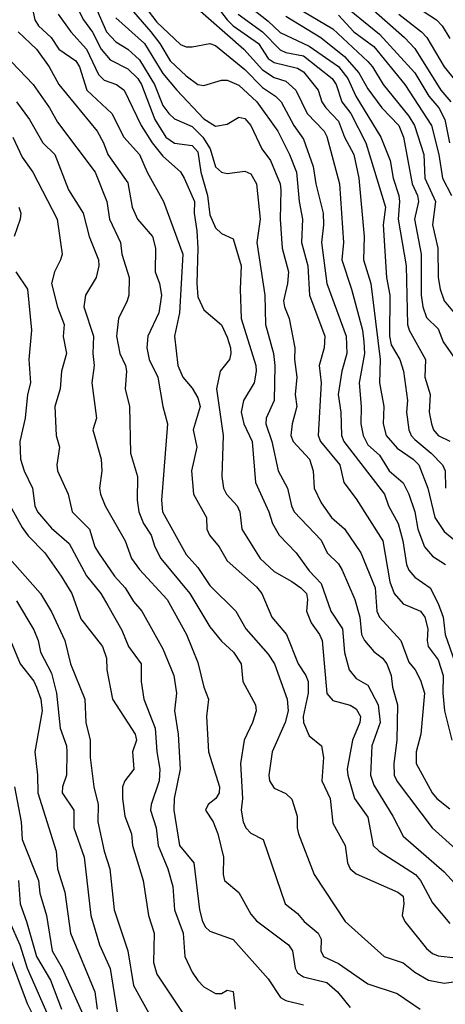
# Model space of a CAD drawing. Header units: metres. Extents: x -51132 to -49532, y -231222 to -229437.
# Tile 293 of 334: x -50186 to -50149, y -229925 to -229841. Entities that reach past the tile are written whole.
import ezdxf

# ---------------------------------------------------------------- set-up
doc = ezdxf.new("R2010")
doc.units = ezdxf.units.M
doc.layers.add('CONTOUR_INDEX', color=1, linetype='Continuous')
doc.layers.add('CONTOUR_INTER', color=3, linetype='Continuous')

msp = doc.modelspace()

# ---------------------------------------------------------------- linework, layer by layer
at = {"layer": 'CONTOUR_INDEX'}
for points, elevation in [([(-50184.922, -229839.259), (-50184.515, -229841.259), (-50184.178, -229841.759), (-50183.113, -229842.759), (-50182.467, -229843.759), (-50181.016, -229844.759), (-50180.68, -229845.259), (-50180.052, -229847.259), (-50177.941, -229849.259), (-50176.914, -229851.259), (-50175.573, -229852.759), (-50174.913, -229854.259), (-50173.529, -229856.759), (-50171.876, -229861.259), (-50172.156, -229866.259), (-50172.579, -229868.259), (-50172.295, -229870.759), (-50171.867, -229871.759), (-50171.08, -229872.702), (-50170.58, -229873.538), (-50170.39, -229874.259), (-50170.977, -229876.259), (-50170.669, -229877.759), (-50171.134, -229879.759), (-50170.955, -229881.759), (-50169.861, -229883.759), (-50169.818, -229884.759), (-50169.586, -229885.259), (-50168.78, -229886.259), (-50168.08, -229887.444), (-50165.58, -229889.689), (-50165.13, -229890.259), (-50164.283, -229892.259), (-50163.033, -229893.759), (-50162.02, -229896.259), (-50161.372, -229897.259), (-50161.177, -229897.759), (-50161.184, -229898.759), (-50161.598, -229900.759), (-50161.58, -229901.27), (-50161.08, -229902.398), (-50160.05, -229903.259), (-50159.87, -229904.259), (-50160.009, -229906.259), (-50159.302, -229907.759), (-50159.08, -229909.858), (-50158.028, -229911.759), (-50157.821, -229913.259), (-50157.592, -229913.759), (-50157.08, -229914.198), (-50153.516, -229915.759), (-50153.08, -229916.102), (-50153.004, -229916.759), (-50153.157, -229917.759), (-50152.927, -229918.259), (-50151.08, -229920.554), (-50150.58, -229920.996), (-50150.08, -229921.193), (-50148.58, -229921.365)], 55), ([(-50176.08, -229840.554), (-50174.59, -229842.259), (-50173.826, -229843.259), (-50172.943, -229844.759), (-50171.58, -229846.039), (-50170.58, -229846.78), (-50170.08, -229846.861), (-50168.58, -229846.413), (-50168.08, -229846.387), (-50167.08, -229846.84), (-50165.565, -229848.259), (-50163.757, -229850.759), (-50162.756, -229852.759), (-50162.174, -229854.259), (-50161.942, -229856.759), (-50161.665, -229858.259), (-50161.733, -229860.259), (-50161.204, -229862.259), (-50161.065, -229864.759), (-50159.747, -229868.259), (-50159.818, -229869.259), (-50160.252, -229870.759), (-50160.077, -229872.259), (-50160.314, -229876.759), (-50160.114, -229877.259), (-50158.485, -229879.259), (-50158.122, -229880.759), (-50157.08, -229882.166), (-50154.812, -229885.759), (-50154.207, -229889.259), (-50153.825, -229890.259), (-50153.08, -229891.116), (-50151.597, -229891.759), (-50151.226, -229892.259), (-50150.961, -229893.259), (-50151.019, -229894.259), (-50150.926, -229894.759), (-50150.08, -229895.915), (-50149.665, -229897.259), (-50149.692, -229898.759), (-50149.536, -229900.259), (-50148.914, -229902.759)], 50), ([(-50166.08, -229840.199), (-50164.58, -229841.349), (-50163.58, -229842.335), (-50161.08, -229843.493), (-50158.58, -229845.224), (-50157.789, -229846.259), (-50157.104, -229847.759), (-50154.974, -229851.259), (-50154.17, -229853.259), (-50153.929, -229854.759), (-50153.446, -229856.259), (-50153.369, -229856.759), (-50153.489, -229858.259), (-50152.803, -229862.259), (-50152.711, -229867.259), (-50152.559, -229867.759), (-50151.167, -229870.259), (-50151.227, -229871.759), (-50150.751, -229873.259), (-50150.854, -229874.759), (-50150.653, -229875.759), (-50150.47, -229876.259), (-50150.08, -229876.736), (-50149.08, -229877.22)], 45), ([(-50156.08, -229839.993), (-50152.943, -229842.759), (-50152.08, -229843.69), (-50149.859, -229847.259), (-50148.989, -229848.259)], 40), ([(-50185.863, -229857.259), (-50185.695, -229857.759), (-50185.752, -229858.259), (-50186.28, -229859.759)], 60), ([(-50186.135, -229862.759), (-50185.119, -229864.259), (-50184.78, -229867.759), (-50185.029, -229870.259), (-50184.876, -229872.259), (-50185.131, -229873.259), (-50185.324, -229875.259), (-50185.784, -229877.259), (-50185.73, -229878.759), (-50185.427, -229879.759), (-50184.708, -229881.259), (-50184.51, -229882.759), (-50184.267, -229883.259), (-50183.08, -229884.663), (-50181.58, -229885.984), (-50180.08, -229888.746), (-50178.883, -229890.259), (-50178.281, -229891.259), (-50177.08, -229893.37), (-50176.514, -229894.759), (-50175.416, -229896.259), (-50175.42, -229897.759), (-50175.195, -229899.259), (-50174.233, -229901.759), (-50174.08, -229903.759), (-50173.824, -229905.259), (-50173.887, -229906.259), (-50174.562, -229908.259), (-50174.619, -229908.759), (-50174.145, -229910.259), (-50173.979, -229911.759), (-50173.139, -229913.759), (-50172.719, -229915.259), (-50172.571, -229917.259), (-50171.837, -229919.259), (-50171.709, -229921.259), (-50171.08, -229922.576), (-50170.58, -229923.31), (-50170.08, -229923.84), (-50169.08, -229924.406), (-50168.58, -229924.417), (-50168.08, -229924.129), (-50167.58, -229924.231), (-50167.419, -229925.759)], 60), ([(-50186.237, -229906.759), (-50185.674, -229909.759), (-50185.588, -229911.259), (-50184.183, -229914.759), (-50184.08, -229915.847), (-50183.508, -229917.759), (-50183.015, -229920.759), (-50182.182, -229922.259), (-50180.142, -229926.759)], 65)]:
    msp.add_lwpolyline(points, dxfattribs=dict(at, elevation=elevation))
at = {"layer": 'CONTOUR_INTER'}
for points, elevation in [([(-50180.35, -229837.759), (-50178.392, -229842.259), (-50177.58, -229843.131), (-50176.559, -229843.759), (-50175.58, -229844.652), (-50174.285, -229846.759), (-50173.58, -229848.551), (-50173.08, -229849.252), (-50172.58, -229849.693), (-50171.08, -229850.343), (-50170.157, -229851.259), (-50169.542, -229852.259), (-50169.08, -229853.805), (-50168.58, -229854.264), (-50168.08, -229854.371), (-50166.58, -229854.172), (-50166.08, -229854.412), (-50165.58, -229855.25), (-50165.266, -229858.259), (-50165.546, -229860.259), (-50164.871, -229864.759), (-50164.822, -229867.259), (-50164.149, -229869.759), (-50164.026, -229870.759), (-50164.068, -229873.759), (-50164.755, -229875.259), (-50164.78, -229875.759), (-50164.287, -229877.259), (-50163.727, -229879.759), (-50162.943, -229881.259), (-50162.602, -229882.759), (-50162.371, -229883.259), (-50160.08, -229885.683), (-50159.558, -229886.759), (-50158.58, -229887.722), (-50158.28, -229888.259), (-50157.198, -229890.759), (-50156.78, -229892.259), (-50156.614, -229893.759), (-50156.378, -229894.259), (-50155.58, -229895.207), (-50154.845, -229895.759), (-50154.453, -229896.259), (-50154.096, -229897.259), (-50153.984, -229898.259), (-50153.552, -229899.759), (-50153.597, -229902.759), (-50153.88, -229904.759), (-50153.845, -229905.759), (-50153.58, -229906.316), (-50150.582, -229910.259), (-50148.58, -229912.093)], 52), ([(-50181.604, -229838.759), (-50180.342, -229841.259), (-50179.58, -229842.309), (-50178.853, -229843.759), (-50178.08, -229844.659), (-50176.58, -229845.439), (-50175.717, -229846.259), (-50175.41, -229846.759), (-50174.273, -229849.759), (-50173.334, -229851.259), (-50172.58, -229851.769), (-50171.08, -229851.988), (-50170.58, -229852.514), (-50170.346, -229854.259), (-50169.773, -229856.259), (-50169.58, -229857.91), (-50169.08, -229859.023), (-50168.58, -229859.504), (-50167.58, -229859.94), (-50166.897, -229862.259), (-50166.987, -229864.259), (-50166.881, -229866.759), (-50165.653, -229870.759), (-50165.602, -229871.259), (-50165.797, -229872.259), (-50166.701, -229873.759), (-50166.895, -229874.759), (-50166.653, -229875.759), (-50165.963, -229877.259), (-50165.678, -229880.759), (-50164.534, -229883.259), (-50164.208, -229884.259), (-50163.643, -229885.259), (-50162.2, -229886.759), (-50161.08, -229888.316), (-50160.08, -229889.394), (-50159.247, -229891.759), (-50158.25, -229893.259), (-50158.08, -229895.295), (-50157.684, -229896.759), (-50157.08, -229897.493), (-50156.08, -229898.084), (-50155.216, -229899.759), (-50155.037, -229901.259), (-50155.748, -229903.259), (-50155.858, -229905.759), (-50155.58, -229906.62), (-50153.938, -229909.259), (-50153.08, -229910.962), (-50149.58, -229914.017), (-50148.08, -229915.634)], 53), ([(-50176.114, -229838.759), (-50174.08, -229841.445), (-50172.08, -229843.352), (-50171.58, -229843.55), (-50171.08, -229843.565), (-50169.58, -229843.265), (-50169.08, -229843.431), (-50166.58, -229845.502), (-50165.08, -229847.032), (-50163.978, -229847.759), (-50163.485, -229848.259), (-50162.399, -229850.259), (-50161.58, -229851.449), (-50160.738, -229853.759), (-50160.52, -229855.259), (-50159.903, -229857.759), (-50159.857, -229858.759), (-50160.035, -229860.259), (-50159.58, -229863.763), (-50157.943, -229868.259), (-50157.877, -229869.759), (-50158.299, -229871.259), (-50158.604, -229873.259), (-50158.386, -229874.759), (-50158.319, -229876.759), (-50158.133, -229877.259), (-50154.676, -229881.759), (-50154.325, -229882.759), (-50153.509, -229884.259), (-50153.107, -229885.759), (-50152.796, -229887.759), (-50152.599, -229888.259), (-50152.08, -229888.857), (-50150.77, -229889.759), (-50150.08, -229891.102), (-50149.664, -229892.259), (-50149.49, -229893.759), (-50148.269, -229897.259)], 49), ([(-50169.973, -229838.759), (-50168.079, -229841.259), (-50167.577, -229841.759), (-50165.411, -229843.259), (-50164.58, -229844.547), (-50164.08, -229844.883), (-50162.08, -229845.36), (-50161.58, -229845.677), (-50160.337, -229847.259), (-50160.012, -229848.259), (-50159.662, -229848.759), (-50158.58, -229849.912), (-50158.083, -229851.259), (-50157.29, -229852.759), (-50156.862, -229854.759), (-50156.393, -229859.759), (-50156.465, -229861.759), (-50155.824, -229863.759), (-50155.035, -229870.259), (-50155.083, -229872.259), (-50154.727, -229874.259), (-50154.774, -229875.759), (-50154.521, -229876.759), (-50153.58, -229877.823), (-50152.202, -229878.759), (-50151.735, -229879.259), (-50150.974, -229881.259), (-50150.357, -229883.759), (-50149.58, -229884.953), (-50148.58, -229885.77)], 47), ([(-50158.58, -229839.619), (-50155.08, -229842.459), (-50152.08, -229845.759), (-50150.867, -229847.759), (-50150.035, -229848.759), (-50149.51, -229849.759), (-50149.104, -229851.759)], 41), ([(-50152.58, -229839.716), (-50150.227, -229841.259), (-50149.745, -229841.759), (-50149.08, -229842.852)], 38), ([(-50171.08, -229839.874), (-50166.673, -229843.759), (-50165.08, -229845.508), (-50164.08, -229846.169), (-50163.08, -229846.482), (-50162.234, -229847.259), (-50161.269, -229849.259), (-50159.823, -229850.759), (-50159.58, -229851.216), (-50158.513, -229855.259), (-50158.151, -229860.259), (-50158.297, -229861.759), (-50157.466, -229864.259), (-50156.553, -229867.759), (-50156.416, -229868.759), (-50156.383, -229869.759), (-50156.822, -229872.259), (-50156.644, -229874.259), (-50156.682, -229875.759), (-50156.496, -229876.759), (-50156.08, -229877.551), (-50155.08, -229878.438), (-50154.276, -229879.759), (-50153.08, -229880.792), (-50152.587, -229881.759), (-50152.078, -229883.259), (-50151.821, -229884.759), (-50151.24, -229886.259), (-50150.58, -229887.052), (-50149.457, -229887.759)], 48), ([(-50161.58, -229840.527), (-50159.08, -229842.019), (-50156.08, -229844.804), (-50155.677, -229845.259), (-50154.768, -229846.759), (-50152.58, -229849.487), (-50152.107, -229850.259), (-50151.3, -229852.759), (-50151.215, -229854.759), (-50150.316, -229856.759), (-50150.569, -229858.759), (-50150.11, -229860.759), (-50150.094, -229863.259), (-50149.911, -229864.259), (-50149.568, -229865.259), (-50148.717, -229866.259)], 43), ([(-50182.518, -229840.759), (-50181.436, -229842.259), (-50180.08, -229843.757), (-50179.08, -229845.902), (-50178.58, -229846.396), (-50177.524, -229846.759), (-50176.889, -229847.259), (-50175.437, -229850.259), (-50174.483, -229851.759), (-50173.58, -229852.886), (-50172.08, -229854.222), (-50171.77, -229854.759), (-50170.886, -229856.759), (-50170.911, -229857.759), (-50170.672, -229859.259), (-50170.604, -229860.759), (-50170.688, -229863.759), (-50170.58, -229864.905), (-50170.08, -229866.013), (-50168.58, -229867.31), (-50168.08, -229868.361), (-50167.813, -229869.259), (-50167.765, -229869.759), (-50167.891, -229870.259), (-50168.678, -229871.259), (-50169.005, -229872.759), (-50168.443, -229876.759), (-50168.552, -229880.259), (-50168.4, -229881.259), (-50168.133, -229881.759), (-50167.244, -229882.759), (-50167.004, -229883.259), (-50166.844, -229884.759), (-50165.26, -229887.259), (-50164.08, -229888.357), (-50162.58, -229889.211), (-50161.795, -229889.759), (-50161.32, -229890.259), (-50161.227, -229890.759), (-50161.331, -229891.759), (-50160.925, -229892.759), (-50160.206, -229893.759), (-50159.994, -229894.259), (-50159.58, -229898.774), (-50159.08, -229899.397), (-50157.58, -229899.796), (-50157.08, -229900.097), (-50156.698, -229900.759), (-50156.758, -229901.259), (-50157.397, -229902.759), (-50157.841, -229905.259), (-50157.802, -229905.759), (-50157.231, -229907.759), (-50156.08, -229909.344), (-50155.638, -229911.759), (-50155.121, -229912.259), (-50152.013, -229914.259), (-50151.58, -229914.764), (-50150.58, -229916.661), (-50149.08, -229918.421)], 54), ([(-50177.58, -229841.074), (-50175.158, -229843.259), (-50173.58, -229845.828), (-50172.394, -229847.259), (-50170.08, -229849.696), (-50169.08, -229850.331), (-50168.08, -229850.169), (-50167.08, -229849.56), (-50166.58, -229849.663), (-50166.08, -229850.275), (-50165.118, -229852.259), (-50164.394, -229853.259), (-50163.562, -229855.259), (-50163.496, -229855.759), (-50163.553, -229858.259), (-50163.384, -229860.759), (-50162.867, -229862.759), (-50162.944, -229863.759), (-50163.282, -229865.259), (-50163.21, -229865.759), (-50162.798, -229866.759), (-50162.308, -229869.259), (-50162.339, -229870.259), (-50162.137, -229871.759), (-50162.273, -229873.259), (-50162.135, -229874.259), (-50162.55, -229875.759), (-50162.644, -229876.759), (-50162.467, -229877.259), (-50161.071, -229878.759), (-50160.757, -229879.759), (-50160.665, -229881.259), (-50160.08, -229882.488), (-50159.174, -229883.759), (-50158.08, -229884.717), (-50156.684, -229886.759), (-50155.472, -229889.759), (-50155.304, -229891.759), (-50155.097, -229892.259), (-50153.277, -229894.259), (-50152.58, -229896.107), (-50152.051, -229896.759), (-50151.58, -229897.647), (-50151.25, -229898.759), (-50151.566, -229902.259), (-50151.972, -229903.759), (-50151.968, -229904.759), (-50150.603, -229907.259), (-50150.191, -229907.759), (-50149.08, -229908.635)], 51), ([(-50167.161, -229840.759), (-50165.08, -229842.261), (-50163.58, -229843.807), (-50163.08, -229844.033), (-50161.58, -229844.317), (-50159.138, -229846.259), (-50158.792, -229846.759), (-50158.31, -229848.259), (-50157.543, -229849.259), (-50156.257, -229851.759), (-50154.58, -229857.244), (-50154.773, -229858.759), (-50154.487, -229863.259), (-50154.215, -229864.759), (-50154.24, -229868.259), (-50154.08, -229869.004), (-50153.368, -229870.259), (-50153.055, -229871.259), (-50152.699, -229873.759), (-50152.79, -229874.759), (-50152.591, -229876.259), (-50152.38, -229876.759), (-50152.08, -229877.085), (-50150.676, -229878.259), (-50149.704, -229879.259), (-50149.478, -229879.759), (-50149.453, -229881.259)], 46), ([(-50163.08, -229840.94), (-50160.098, -229842.759), (-50158.08, -229844.368), (-50156.865, -229845.759), (-50156.08, -229847.146), (-50154.903, -229848.759), (-50153.442, -229850.259), (-50153.027, -229851.259), (-50152.314, -229855.259), (-50151.847, -229856.259), (-50151.756, -229856.759), (-50152.109, -229858.259), (-50151.536, -229861.259), (-50151.52, -229864.759), (-50151.382, -229865.759), (-50151.08, -229866.658), (-50150.08, -229867.64), (-50149.644, -229868.759), (-50148.606, -229870.259)], 44), ([(-50158.58, -229840.853), (-50157.282, -229842.259), (-50155.58, -229843.532), (-50152.939, -229846.759), (-50150.652, -229850.259), (-50150.026, -229852.759), (-50149.719, -229854.759), (-50148.952, -229856.259)], 42), ([(-50153.443, -229840.759), (-50151.5, -229842.259), (-50151.044, -229842.759), (-50149.561, -229845.259), (-50147.58, -229847.699)], 39), ([(-50185.915, -229842.259), (-50184.37, -229843.759), (-50183.285, -229845.259), (-50182.469, -229846.759), (-50179.196, -229850.759), (-50178.634, -229851.759), (-50178.263, -229852.759), (-50176.58, -229855.162), (-50176.19, -229857.259), (-50175.745, -229858.259), (-50174.452, -229859.759), (-50174.211, -229860.759), (-50174.24, -229862.759), (-50173.87, -229863.759), (-50173.695, -229864.759), (-50173.935, -229866.259), (-50174.854, -229868.259), (-50174.944, -229869.259), (-50174.737, -229870.259), (-50174.009, -229871.759), (-50173.58, -229874.265), (-50173.191, -229875.759), (-50173.7, -229882.259), (-50173.603, -229883.259), (-50171.58, -229886.903), (-50170.58, -229888.028), (-50169.58, -229889.571), (-50167.363, -229891.759), (-50166.495, -229893.259), (-50164.58, -229895.431), (-50164.049, -229896.259), (-50162.983, -229899.259), (-50162.876, -229900.259), (-50163.147, -229901.259), (-50164.242, -229903.759), (-50164.54, -229905.759), (-50164.471, -229906.259), (-50164.08, -229906.866), (-50163.08, -229907.318), (-50162.58, -229907.799), (-50162.106, -229909.259), (-50162.118, -229910.259), (-50162.004, -229910.759), (-50160.661, -229914.259), (-50158.022, -229918.259), (-50154.697, -229921.259), (-50153.08, -229921.797), (-50152.08, -229922.58), (-50150.919, -229923.259), (-50149.58, -229923.522), (-50148.58, -229923.394)], 56), ([(-50187.08, -229844.219), (-50184.646, -229846.759), (-50183.261, -229848.759), (-50182.58, -229849.974), (-50179.361, -229854.259), (-50178.353, -229856.759), (-50178.143, -229858.259), (-50177.197, -229860.259), (-50177.077, -229861.259), (-50176.448, -229863.259), (-50176.493, -229864.759), (-50176.61, -229865.259), (-50177.367, -229866.759), (-50177.54, -229868.259), (-50177.241, -229869.759), (-50176.77, -229870.759), (-50176.694, -229871.259), (-50176.783, -229872.759), (-50176.425, -229874.259), (-50176.339, -229878.259), (-50175.73, -229880.259), (-50175.775, -229882.259), (-50175.631, -229883.259), (-50175.225, -229884.259), (-50174.572, -229885.259), (-50174.267, -229886.259), (-50173.749, -229887.259), (-50171.264, -229890.259), (-50169.58, -229893.098), (-50168.58, -229894.303), (-50167.555, -229895.259), (-50166.907, -229896.259), (-50166.741, -229897.759), (-50165.683, -229899.759), (-50165.619, -229900.259), (-50165.921, -229901.259), (-50166.652, -229902.759), (-50166.958, -229904.759), (-50166.782, -229907.759), (-50166.897, -229908.759), (-50166.717, -229909.759), (-50166.501, -229910.259), (-50166.08, -229910.729), (-50165.013, -229911.259), (-50163.131, -229916.759), (-50162.08, -229917.585), (-50161.525, -229918.259), (-50160.333, -229919.259), (-50160.06, -229919.759), (-50160.105, -229920.759), (-50159.861, -229921.259), (-50158.58, -229921.849), (-50156.08, -229923.586), (-50153.58, -229924.417), (-50151.621, -229925.759)], 57), ([(-50186.082, -229848.259), (-50184.968, -229849.759), (-50183.816, -229851.759), (-50182.801, -229852.759), (-50181.638, -229855.759), (-50180.37, -229857.759), (-50179.868, -229859.759), (-50179.08, -229861.746), (-50179.037, -229862.259), (-50179.258, -229863.259), (-50180.191, -229864.759), (-50180.32, -229865.759), (-50179.499, -229868.259), (-50179.56, -229869.759), (-50179.451, -229870.759), (-50179.649, -229872.259), (-50179.254, -229875.259), (-50179.54, -229876.259), (-50178.851, -229878.759), (-50178.79, -229879.759), (-50178.984, -229881.259), (-50178.912, -229881.759), (-50178.501, -229882.759), (-50176.79, -229885.759), (-50176.248, -229887.259), (-50175.58, -229888.203), (-50173.205, -229890.759), (-50171.563, -229893.759), (-50170.58, -229896.143), (-50170.08, -229898.232), (-50169.677, -229899.259), (-50169.847, -229900.759), (-50169.692, -229903.759), (-50168.74, -229906.759), (-50168.785, -229907.259), (-50169.07, -229907.759), (-50169.705, -229908.259), (-50169.934, -229908.759), (-50169.282, -229909.759), (-50168.891, -229910.759), (-50168.405, -229912.759), (-50168.425, -229914.259), (-50168.321, -229914.759), (-50167.08, -229915.777), (-50166.08, -229917.63), (-50165.58, -229918.205), (-50162.852, -229920.259), (-50162.523, -229920.759), (-50162.274, -229922.259), (-50162.08, -229922.645), (-50161.58, -229922.999), (-50159.58, -229923.484), (-50158.669, -229924.259), (-50157.58, -229925.614)], 58), ([(-50186.371, -229851.259), (-50185.58, -229852.976), (-50184.681, -229854.259), (-50182.599, -229858.259), (-50182.163, -229861.259), (-50182.301, -229861.759), (-50182.839, -229862.759), (-50183.067, -229863.759), (-50182.58, -229865.778), (-50182.006, -229867.259), (-50182.08, -229868.296), (-50181.811, -229869.759), (-50182.214, -229871.259), (-50182.346, -229872.759), (-50182.807, -229874.259), (-50182.674, -229876.759), (-50182.401, -229877.759), (-50182.622, -229879.259), (-50182.579, -229879.759), (-50181.671, -229881.759), (-50181.32, -229883.259), (-50179.847, -229884.759), (-50179.376, -229886.259), (-50179.061, -229886.759), (-50177.714, -229888.759), (-50176.794, -229889.759), (-50176.08, -229890.915), (-50175.378, -229891.759), (-50173.58, -229894.973), (-50172.627, -229897.259), (-50172.414, -229898.759), (-50172.588, -229900.259), (-50172.27, -229902.259), (-50172.107, -229905.259), (-50172.626, -229907.759), (-50172.649, -229908.759), (-50172.161, -229911.759), (-50170.943, -229913.259), (-50170.443, -229917.259), (-50170.189, -229918.259), (-50169.933, -229918.759), (-50169.58, -229919.082), (-50167.58, -229919.785), (-50164.58, -229923.169), (-50163.541, -229924.759), (-50163.08, -229925.008), (-50161.58, -229925.374)], 59), ([(-50186.613, -229882.759), (-50185.58, -229884.612), (-50185.08, -229885.316), (-50183.66, -229886.759), (-50182.262, -229888.759), (-50181.336, -229890.259), (-50180.58, -229892.409), (-50178.732, -229894.759), (-50178.391, -229895.759), (-50178.353, -229896.759), (-50177.869, -229899.259), (-50175.95, -229902.259), (-50175.816, -229902.759), (-50176.177, -229903.759), (-50176.054, -229905.259), (-50176.83, -229906.259), (-50177.015, -229906.759), (-50177.018, -229907.759), (-50176.829, -229909.259), (-50176.258, -229910.759), (-50176.171, -229911.759), (-50175.267, -229914.759), (-50174.8, -229917.759), (-50174.314, -229919.259), (-50174.381, -229921.759), (-50174.08, -229922.762), (-50171.762, -229926.259)], 61), ([(-50187.08, -229886.774), (-50184.017, -229890.259), (-50183.08, -229891.797), (-50181.936, -229894.259), (-50181.454, -229896.259), (-50180.232, -229899.259), (-50180.137, -229901.259), (-50179.793, -229902.759), (-50179.779, -229904.259), (-50179.476, -229906.759), (-50179.108, -229908.259), (-50179.133, -229909.759), (-50178.58, -229912.259), (-50178.109, -229913.759), (-50177.723, -229917.259), (-50176.574, -229920.759), (-50176.08, -229923.732), (-50173.574, -229928.259)], 62), ([(-50186.08, -229890.863), (-50184.58, -229893.338), (-50184.227, -229894.259), (-50184.017, -229895.259), (-50183.08, -229897.05), (-50182.65, -229898.759), (-50182.336, -229901.759), (-50181.812, -229903.259), (-50181.766, -229903.759), (-50181.813, -229905.759), (-50182.152, -229906.759), (-50182.157, -229907.259), (-50181.177, -229908.759), (-50181.166, -229910.259), (-50180.306, -229912.759), (-50179.725, -229917.759), (-50178.975, -229920.259), (-50178.08, -229922.273), (-50177.284, -229927.259)], 63), ([(-50187.202, -229892.759), (-50185.75, -229896.259), (-50184.58, -229897.724), (-50184.35, -229898.259), (-50183.999, -229899.259), (-50183.872, -229900.259), (-50184.501, -229903.759), (-50184.276, -229905.759), (-50184.253, -229907.259), (-50182.696, -229912.259), (-50182.558, -229913.759), (-50181.941, -229915.759), (-50181.471, -229919.259), (-50179.396, -229924.259), (-50179.195, -229925.759)], 64), ([(-50185.891, -229914.759), (-50185.748, -229916.759), (-50185.202, -229918.259), (-50184.365, -229921.259), (-50183.175, -229923.259), (-50182.221, -229925.759)], 66), ([(-50186.665, -229918.259), (-50185.781, -229920.259), (-50185.169, -229922.259), (-50183.08, -229926.981)], 67), ([(-50186.841, -229920.759), (-50185.171, -229925.259), (-50183.916, -229927.759)], 68)]:
    msp.add_lwpolyline(points, dxfattribs=dict(at, elevation=elevation))

doc.saveas('drawing.dxf')
